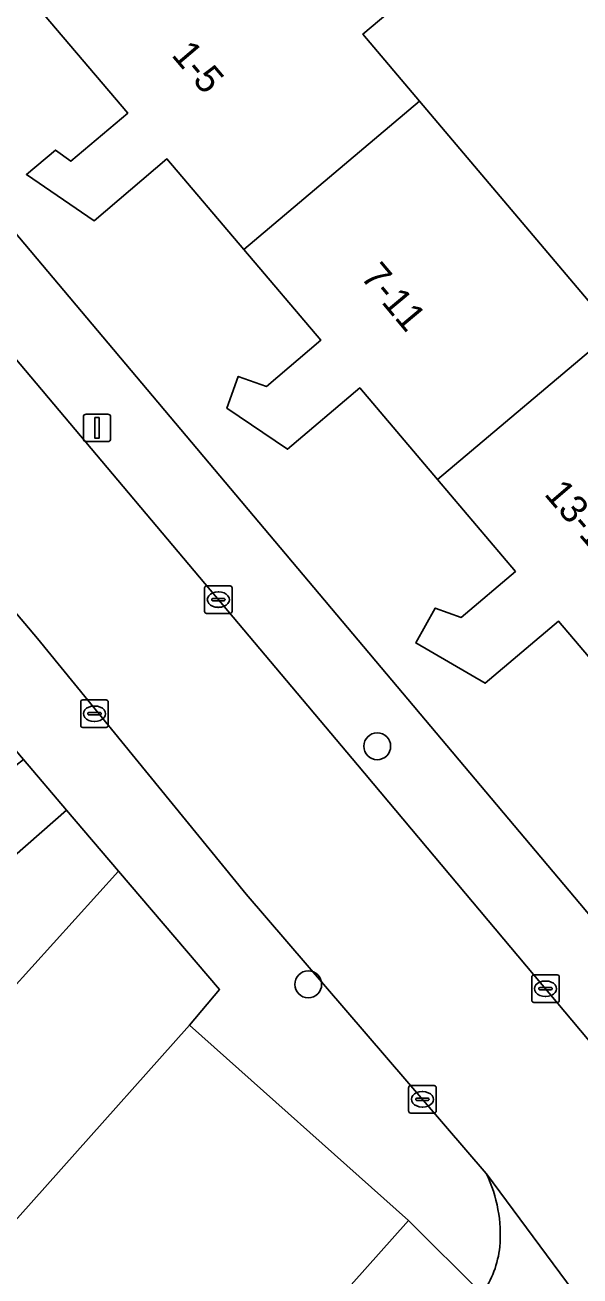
# Model space of a CAD drawing. Extents: x 159888 to 160761, y 384031 to 384750.
# Drawn here: x 160367.51 to 160387.69, y 384344.25 to 384389.72 of the extents above; entities that cross this region are included whole.
import ezdxf

# ---------------------------------------------------------------- set-up
doc = ezdxf.new("R2010")
doc.units = 0
for name, color, linetype in [('IMGEO_Boom', 7, 'Continuous'), ('IMGEO_Erf', 7, 'Continuous'), ('IMGEO_Groenvoorziening', 7, 'Continuous'), ('IMGEO_Kolk', 7, 'Continuous'), ('IMGEO_Lichtmast', 7, 'Continuous'), ('IMGEO_Pand', 7, 'Continuous'), ('IMGEO_Pand_nummerreeks', 7, 'Continuous'), ('IMGEO_Rijbaan_lokaal_open', 7, 'Continuous'), ('IMGEO_Voetpad_gesloten', 7, 'Continuous'), ('IMGEO_Voetpad_open', 7, 'Continuous')]:
    doc.layers.add(name, color=color, linetype=linetype)

msp = doc.modelspace()

# ---------------------------------------------------------------- linework, layer by layer
at = {"layer": 'IMGEO_Boom'}
for centre in [(160380.313, 384363.504), (160377.805, 384354.848)]:
    msp.add_circle(centre, 0.489, dxfattribs=at)
at = {"layer": 'IMGEO_Erf'}
for points in [[(160354.597, 384397.082), (160401.024, 384341.943)], [(160381.536, 384390.862), (160379.795, 384389.39), (160381.854, 384386.954), (160388.911, 384378.605)], [(160389.699, 384364.758), (160386.904, 384368.05), (160384.244, 384365.792), (160381.714, 384367.256), (160382.426, 384368.525), (160383.368, 384368.188), (160385.338, 384369.86), (160382.509, 384373.193), (160379.679, 384376.526), (160377.05, 384374.295), (160374.848, 384375.791), (160375.262, 384376.948), (160376.284, 384376.583), (160378.261, 384378.261), (160375.465, 384381.555), (160372.669, 384384.848), (160370.026, 384382.604), (160367.563, 384384.278), (160368.617, 384385.173), (160369.178, 384384.765), (160371.242, 384386.517), (160368.212, 384390.086)]]:
    msp.add_lwpolyline(points, dxfattribs=at)
msp.add_lwpolyline([(160354.755, 384332.386), (160364.148, 384342.901), (160373.493, 384353.362), (160374.576, 384354.663), (160370.91, 384358.966), (160359.082, 384345.88), (160347.472, 384333.034), (160321.993, 384304.881), (160326.574, 384300.84), (160335.968, 384311.355), (160345.361, 384321.871)], close=True, dxfattribs=at)
at = {"layer": 'IMGEO_Groenvoorziening'}
msp.add_lwpolyline([(160370.91, 384358.966), (160369.023, 384361.181), (160359.059, 384352.449), (160355.178, 384349.66), (160357.029, 384347.606), (160359.082, 384345.88)], close=True, dxfattribs=at)
at = {"layer": 'IMGEO_Kolk'}
for p, q in [((160374.038, 384368.406), (160374.038, 384369.258)), ((160374.113, 384369.332), (160374.965, 384369.332)), ((160374.526, 384369.112), (160374.551, 384369.112)), ((160375.039, 384369.258), (160375.039, 384368.406)), ((160374.297, 384368.826), (160374.297, 384368.838)), ((160374.735, 384368.789), (160374.337, 384368.789)), ((160374.34, 384368.875), (160374.738, 384368.875)), ((160374.549, 384368.552), (160374.524, 384368.552)), ((160374.781, 384368.838), (160374.781, 384368.826)), ((160374.965, 384368.332), (160374.113, 384368.332)), ((160369.534, 384364.26), (160369.534, 384365.112)), ((160369.609, 384365.186), (160370.461, 384365.186)), ((160370.022, 384364.966), (160370.047, 384364.966)), ((160370.535, 384365.112), (160370.535, 384364.26)), ((160369.793, 384364.68), (160369.793, 384364.692)), ((160370.231, 384364.643), (160369.833, 384364.643)), ((160369.836, 384364.729), (160370.234, 384364.729)), ((160370.045, 384364.406), (160370.02, 384364.406)), ((160370.277, 384364.692), (160370.277, 384364.68)), ((160370.461, 384364.186), (160369.609, 384364.186)), ((160385.933, 384354.265), (160385.933, 384355.117)), ((160386.008, 384355.191), (160386.86, 384355.191)), ((160386.421, 384354.971), (160386.446, 384354.971)), ((160386.934, 384355.117), (160386.934, 384354.265)), ((160386.192, 384354.685), (160386.192, 384354.697)), ((160386.63, 384354.648), (160386.232, 384354.648)), ((160386.235, 384354.734), (160386.633, 384354.734)), ((160386.444, 384354.411), (160386.419, 384354.411)), ((160386.676, 384354.697), (160386.676, 384354.685)), ((160386.86, 384354.191), (160386.008, 384354.191)), ((160381.457, 384350.244), (160381.457, 384351.096)), ((160381.532, 384351.17), (160382.384, 384351.17)), ((160381.945, 384350.95), (160381.97, 384350.95)), ((160382.458, 384351.096), (160382.458, 384350.244)), ((160381.716, 384350.664), (160381.716, 384350.676)), ((160382.154, 384350.627), (160381.756, 384350.627)), ((160381.759, 384350.713), (160382.157, 384350.713)), ((160381.968, 384350.39), (160381.943, 384350.39)), ((160382.2, 384350.676), (160382.2, 384350.664)), ((160382.384, 384350.17), (160381.532, 384350.17))]:
    msp.add_line(p, q, dxfattribs=at)
for points in [[(160374.038, 384368.406), (160374.038, 384369.258)], [(160374.113, 384369.332), (160374.965, 384369.332)], [(160375.039, 384369.258), (160375.039, 384368.406)], [(160374.965, 384368.332), (160374.113, 384368.332)], [(160369.534, 384364.26), (160369.534, 384365.112)], [(160369.609, 384365.186), (160370.461, 384365.186)], [(160370.535, 384365.112), (160370.535, 384364.26)], [(160370.461, 384364.186), (160369.609, 384364.186)], [(160385.933, 384354.265), (160385.933, 384355.117)], [(160386.008, 384355.191), (160386.86, 384355.191)], [(160386.934, 384355.117), (160386.934, 384354.265)], [(160386.86, 384354.191), (160386.008, 384354.191)], [(160381.457, 384350.244), (160381.457, 384351.096)], [(160381.532, 384351.17), (160382.384, 384351.17)], [(160382.458, 384351.096), (160382.458, 384350.244)], [(160382.384, 384350.17), (160381.532, 384350.17)]]:
    msp.add_lwpolyline(points, dxfattribs=at)
for centre, radius, start, end in [((160374.115, 384369.256), 0.0765, 91.552, 178.448), ((160374.115, 384369.256), 0.0765, 91.552, 178.448), ((160374.963, 384369.256), 0.0765, 1.552, 88.448), ((160374.963, 384369.256), 0.0765, 1.552, 88.448), ((160374.337, 384368.835), 0.0403, 85.8775, 175.7526), ((160374.334, 384368.825), 0.0366, 178.938, 274.7102), ((160374.738, 384368.832), 0.043, 264.8664, 352.4533), ((160374.742, 384368.837), 0.0386, 1.7309, 96.639), ((160374.115, 384368.408), 0.0765, 181.552, 268.448), ((160374.115, 384368.408), 0.0765, 181.552, 268.448), ((160374.963, 384368.408), 0.0765, 271.552, 358.448), ((160374.963, 384368.408), 0.0765, 271.552, 358.448), ((160369.611, 384365.11), 0.0765, 91.552, 178.448), ((160369.611, 384365.11), 0.0765, 91.552, 178.448), ((160370.459, 384365.11), 0.0765, 1.552, 88.448), ((160370.459, 384365.11), 0.0765, 1.552, 88.448), ((160369.833, 384364.689), 0.0403, 85.8775, 175.7526), ((160369.83, 384364.679), 0.0366, 178.938, 274.7102), ((160370.234, 384364.686), 0.043, 264.8664, 352.4533), ((160370.238, 384364.691), 0.0386, 1.7309, 96.639), ((160369.611, 384364.262), 0.0765, 181.552, 268.448), ((160369.611, 384364.262), 0.0765, 181.552, 268.448), ((160370.459, 384364.262), 0.0765, 271.552, 358.448), ((160370.459, 384364.262), 0.0765, 271.552, 358.448), ((160386.01, 384355.115), 0.0765, 91.552, 178.448), ((160386.01, 384355.115), 0.0765, 91.552, 178.448), ((160386.858, 384355.115), 0.0765, 1.552, 88.448), ((160386.858, 384355.115), 0.0765, 1.552, 88.448), ((160386.232, 384354.694), 0.0403, 85.8775, 175.7526), ((160386.229, 384354.684), 0.0366, 178.938, 274.7102), ((160386.633, 384354.691), 0.043, 264.8664, 352.4533), ((160386.637, 384354.696), 0.0386, 1.7309, 96.639), ((160386.01, 384354.267), 0.0765, 181.552, 268.448), ((160386.01, 384354.267), 0.0765, 181.552, 268.448), ((160386.858, 384354.267), 0.0765, 271.552, 358.448), ((160386.858, 384354.267), 0.0765, 271.552, 358.448), ((160381.534, 384351.094), 0.0765, 91.552, 178.448), ((160381.534, 384351.094), 0.0765, 91.552, 178.448), ((160382.382, 384351.094), 0.0765, 1.552, 88.448), ((160382.382, 384351.094), 0.0765, 1.552, 88.448), ((160381.756, 384350.673), 0.0403, 85.8775, 175.7526), ((160381.753, 384350.663), 0.0366, 178.938, 274.7102), ((160382.157, 384350.67), 0.043, 264.8664, 352.4533), ((160382.161, 384350.675), 0.0386, 1.7309, 96.639), ((160381.534, 384350.246), 0.0765, 181.552, 268.448), ((160381.534, 384350.246), 0.0765, 181.552, 268.448), ((160382.382, 384350.246), 0.0765, 271.552, 358.448), ((160382.382, 384350.246), 0.0765, 271.552, 358.448)]:
    msp.add_arc(centre, radius, start, end, dxfattribs=at)
for centre, major_axis, ratio, start_param, end_param in [((160374.525, 384368.832), (-0.387, 0.002), 0.722429, 4.712389, 7.853982), ((160374.55, 384368.832), (-0.39, 0.002), 0.717154, 1.570796, 4.712389), ((160370.021, 384364.686), (-0.387, 0.002), 0.722429, 4.712389, 7.853982), ((160370.046, 384364.686), (-0.39, 0.002), 0.717154, 1.570796, 4.712389), ((160386.42, 384354.691), (-0.387, 0.002), 0.722429, 4.712389, 7.853982), ((160386.445, 384354.691), (-0.39, 0.002), 0.717154, 1.570796, 4.712389), ((160381.944, 384350.67), (-0.387, 0.002), 0.722429, 4.712389, 7.853982), ((160381.969, 384350.67), (-0.39, 0.002), 0.717154, 1.570796, 4.712389)]:
    msp.add_ellipse(centre, major_axis=major_axis, ratio=ratio, start_param=start_param, end_param=end_param, dxfattribs=at)
at = {"layer": 'IMGEO_Lichtmast'}
for p, q in [((160369.631, 384374.674), (160369.631, 384375.474)), ((160369.631, 384375.474), (160369.631, 384374.674)), ((160369.731, 384375.574), (160370.521, 384375.574)), ((160370.521, 384375.574), (160369.731, 384375.574)), ((160370.621, 384375.474), (160370.621, 384374.674)), ((160370.621, 384374.674), (160370.621, 384375.474)), ((160370.521, 384374.574), (160369.731, 384374.574)), ((160369.731, 384374.574), (160370.521, 384374.574))]:
    msp.add_line(p, q, dxfattribs=at)
msp.add_lwpolyline([(160370.051, 384375.449), (160370.201, 384375.449), (160370.201, 384374.699), (160370.051, 384374.699), (160370.051, 384375.449)], dxfattribs=at)
for centre, start, end in [((160369.731, 384375.474), 90, 180), ((160369.731, 384375.474), 90, 180), ((160370.521, 384375.474), 0, 90), ((160370.521, 384375.474), 360, 90), ((160369.731, 384374.674), 180, 270), ((160369.731, 384374.674), 180, 270), ((160370.521, 384374.674), 270, 0), ((160370.521, 384374.674), 270, 0)]:
    msp.add_arc(centre, 0.1, start, end, dxfattribs=at)
at = {"layer": 'IMGEO_Pand'}
for points in [[(160374.682, 384395.439), (160374.367, 384395.171), (160374.482, 384395.035), (160372.537, 384393.384), (160368.725, 384390.148), (160368.542, 384390.365), (160368.212, 384390.086), (160371.242, 384386.517), (160369.178, 384384.765), (160368.617, 384385.173), (160367.563, 384384.278), (160370.026, 384382.604), (160372.669, 384384.848), (160375.465, 384381.555), (160381.854, 384386.954), (160379.795, 384389.39), (160381.536, 384390.862), (160379.798, 384392.918), (160378.875, 384392.138), (160377.348, 384393.945), (160376.53, 384393.253)], [(160375.465, 384381.555), (160378.261, 384378.261), (160376.284, 384376.583), (160375.262, 384376.948), (160374.848, 384375.791), (160377.05, 384374.295), (160379.679, 384376.526), (160382.509, 384373.193), (160388.911, 384378.605), (160381.854, 384386.954)], [(160388.911, 384378.605), (160382.509, 384373.193), (160385.338, 384369.86), (160383.368, 384368.188), (160382.426, 384368.525), (160381.714, 384367.256), (160384.244, 384365.792), (160386.904, 384368.05), (160389.699, 384364.758), (160396.066, 384370.14)], [(160364.148, 384342.901), (160372.116, 384335.798), (160381.45, 384346.268), (160373.493, 384353.362)]]:
    msp.add_lwpolyline(points, close=True, dxfattribs=at)
at = {"layer": 'IMGEO_Rijbaan_lokaal_open'}
for points in [[(160379.601, 384362.826), (160363.379, 384382.068), (160359.665, 384386.419), (160353.925, 384379.322)], [(160357.941, 384379.266), (160359.066, 384377.927), (160363.737, 384372.407), (160367.968, 384367.424), (160375.555, 384358.133), (160384.27, 384347.98), (160384.284, 384347.964), (160390.622, 384339.411)], [(160415.801, 384300.405), (160417.91, 384301.776), (160422.888, 384305.012), (160410.478, 384323.524), (160403.531, 384333.459), (160397.147, 384341.932), (160379.601, 384362.826)], [(160390.622, 384339.411), (160384.284, 384347.964)]]:
    msp.add_lwpolyline(points, dxfattribs=at)
for centre, radius, start, end in [((160379.572, 384345.722), 5.218, 355.4932, 25.4434), ((160381.036, 384345.741), 3.762, 325.3172, 353.4534)]:
    msp.add_arc(centre, radius, start, end, dxfattribs=at)
at = {"layer": 'IMGEO_Voetpad_gesloten'}
for points in [[(160369.023, 384361.181), (160367.457, 384363.019), (160366.616, 384362.368), (160365.09, 384361.516)], [(160350.544, 384346.722), (160355.178, 384349.66), (160359.059, 384352.449), (160369.023, 384361.181)]]:
    msp.add_lwpolyline(points, dxfattribs=at)
at = {"layer": 'IMGEO_Voetpad_open'}
for points in [[(160354.597, 384397.082), (160354.946, 384397.526), (160352.748, 384399.358), (160352.59, 384399.137), (160352.408, 384398.829), (160352.254, 384398.506), (160352.13, 384398.17), (160352.036, 384397.824), (160351.974, 384397.472), (160351.943, 384397.115), (160351.944, 384396.757), (160351.977, 384396.4), (160352.042, 384396.048), (160352.138, 384395.703), (160352.264, 384395.368), (160352.42, 384395.046), (160352.604, 384394.739), (160352.815, 384394.449), (160352.898, 384394.349), (160359.665, 384386.419), (160363.379, 384382.068), (160379.601, 384362.826), (160397.147, 384341.932)], [(160428.531, 384297.088), (160428.629, 384297.152), (160430.906, 384298.646), (160430.378, 384299.406), (160406.906, 384334.176), (160401.024, 384341.943), (160354.597, 384397.082)], [(160353.925, 384379.322), (160350.858, 384375.538), (160351.227, 384374.884), (160353.151, 384372.682), (160356.226, 384375.192), (160358.705, 384372.155), (160359.244, 384372.659), (160367.457, 384363.019), (160369.023, 384361.181), (160370.91, 384358.966), (160374.576, 384354.663), (160373.493, 384353.362), (160381.45, 384346.268), (160384.13, 384343.6)], [(160367.968, 384367.424), (160363.737, 384372.407), (160359.066, 384377.927), (160357.941, 384379.266)], [(160384.284, 384347.964), (160384.27, 384347.98), (160375.555, 384358.133), (160367.968, 384367.424)], [(160384.13, 384343.6), (160381.45, 384346.268), (160372.116, 384335.798), (160362.733, 384325.273), (160353.35, 384314.748), (160343.967, 384304.224), (160334.584, 384293.699), (160331.935, 384291.025), (160329.749, 384288.44), (160312.595, 384275.443), (160316.352, 384271.463)]]:
    msp.add_lwpolyline(points, dxfattribs=at)
for centre, radius, start, end in [((160379.572, 384345.722), 5.218, 355.4932, 25.4434), ((160381.036, 384345.741), 3.762, 325.3172, 353.4534)]:
    msp.add_arc(centre, radius, start, end, dxfattribs=at)

# ---------------------------------------------------------------- texts
at = {"layer": 'IMGEO_Pand_nummerreeks'}
for s, rotation, p in [('1-5', 310.3761, (160372.804, 384388.614)), ('7-11', 309.9079, (160379.675, 384380.551)), ('13-17', 310.5444, (160386.356, 384372.655))]:
    msp.add_text(s, height=1, rotation=rotation, dxfattribs=at).set_placement(p)

doc.saveas('drawing.dxf')
